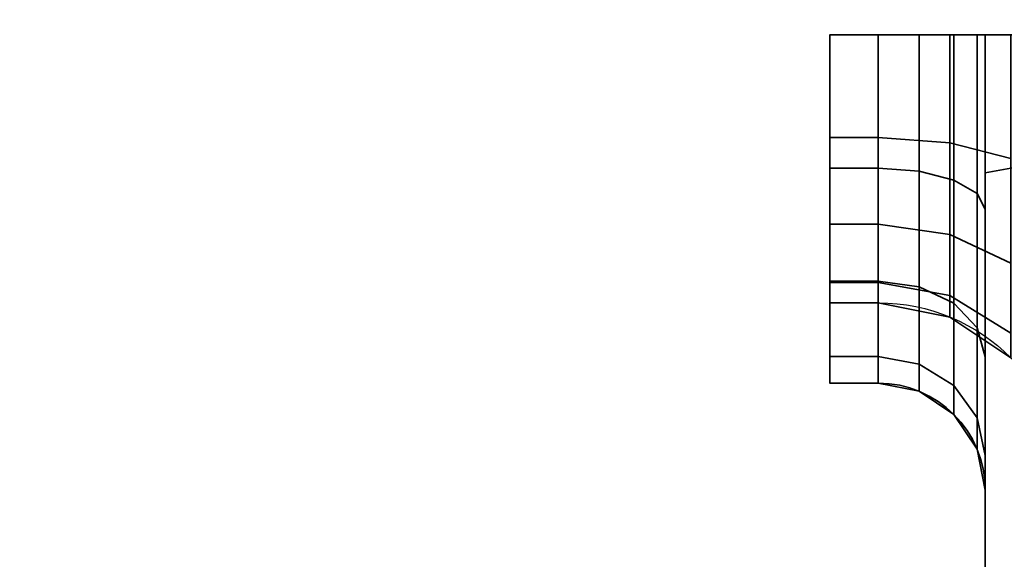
# Model space of a CAD drawing. Header units: millimetres. Extents: x -603 to 3703, y -120 to 249.
# Tile 370 of 656: x 1001 to 1010, y -7 to -2. Entities that reach past the tile are written whole.
import ezdxf

# ---------------------------------------------------------------- set-up
doc = ezdxf.new("R2010")
doc.units = ezdxf.units.MM
doc.layers.add('152', color=7, linetype='Continuous', true_color=0xffffff)

# ---------------------------------------------------------------- blocks, each defined once
blk = doc.blocks.new('UG_SURFACE_002')
at = {"layer": '152', "color": 252, "linetype": 'Continuous', "lineweight": 35}
for points in [[(2177.5, -30, 2213.0001), (2177.5, 229.8, 2213.0001), (822.5, 229.8, 2213.0001), (822.5, -30, 2213.0001)], [(972.5, -30, 2063), (972.5, 229.8, 2063), (2027.4999, 229.8, 2063), (2027.4999, -30, 2063)]]:
    blk.add_3dface(points, dxfattribs=at)
blk = doc.blocks.new('UG_SURFACE_109')
at = {"layer": '152', "color": 252, "linetype": 'Continuous', "lineweight": 35}
for points in [[(1009.25, -3.2437, 1015.4974), (1008.8, -3.2437, 1015.4974), (1008.8, -2, 1015.25), (1009.25, -2, 1015.25)], [(1009.25, -2, 1164.75), (1008.8, -2, 1164.75), (1008.8, -3.2437, 1164.5026), (1009.25, -3.2437, 1164.5026)], [(1008.8, -2.9567, 1016.1903), (1008.8, -2, 1016), (1008.8, -2, 1015.25), (1008.8, -3.2437, 1015.4974)], [(1009.25, -2, 1015.25), (1008.8, -2, 1015.25), (1008.8, -2, 1016), (1009.25, -2, 1016)], [(1009.25, -2, 1016), (1008.8, -2, 1016), (1008.8, -2.9567, 1016.1903), (1009.25, -2.9567, 1016.1903)], [(1008.8, -3.2437, 1164.5026), (1008.8, -2, 1164.75), (1008.8, -2, 1164), (1008.8, -2.9567, 1163.8097)], [(1009.25, -2, 1164), (1008.8, -2, 1164), (1008.8, -2, 1164.75), (1009.25, -2, 1164.75)], [(1009.25, -2.9567, 1163.8097), (1008.8, -2.9567, 1163.8097), (1008.8, -2, 1164), (1009.25, -2, 1164)], [(1009.6327, -2, 1015.1739), (1009.6327, -3.2729, 1015.4271), (1009.25, -3.2437, 1015.4974), (1009.25, -2, 1015.25)], [(1009.6327, -3.2729, 1164.573), (1009.6327, -2, 1164.8262), (1009.25, -2, 1164.75), (1009.25, -3.2437, 1164.5026)], [(1009.25, -2, 1016), (1009.9196, -2, 1015.8668), (1009.6327, -2, 1015.1739), (1009.25, -2, 1015.25)], [(1009.25, -2, 1164.75), (1009.6327, -2, 1164.8262), (1009.9196, -2, 1164.1332), (1009.25, -2, 1164)], [(1009.25, -2.9567, 1163.8097), (1009.25, -2, 1164), (1009.9196, -2, 1164.1332), (1009.9196, -3.0077, 1163.9328)], [(1009.25, -2, 1016), (1009.25, -2.9567, 1016.1903), (1009.9196, -3.0077, 1016.0673), (1009.9196, -2, 1015.8668)], [(1009.9571, -2, 1014.9571), (1009.9571, -3.3558, 1015.2268), (1009.6327, -3.2729, 1015.4271), (1009.6327, -2, 1015.1739)], [(1009.9571, -3.3558, 1164.7732), (1009.9571, -2, 1165.0429), (1009.6327, -2, 1164.8262), (1009.6327, -3.2729, 1164.573)], [(1009.9571, -2, 1014.9571), (1009.6327, -2, 1015.1739), (1009.9196, -2, 1015.8668), (1010.4874, -2, 1015.4874)], [(1009.6327, -2, 1164.8262), (1009.9571, -2, 1165.0429), (1010.4874, -2, 1164.5125), (1009.9196, -2, 1164.1332)], [(1009.9196, -3.0077, 1163.9328), (1009.9196, -2, 1164.1332), (1010.4874, -2, 1164.5125), (1010.4874, -3.1529, 1164.2833)], [(1009.9196, -2, 1015.8668), (1009.9196, -3.0077, 1016.0673), (1010.4874, -3.1529, 1015.7168), (1010.4874, -2, 1015.4874)], [(1010.1739, -2, 1014.6327), (1010.1739, -3.48, 1014.927), (1009.9571, -3.3558, 1015.2268), (1009.9571, -2, 1014.9571)], [(1010.1739, -3.48, 1165.0729), (1010.1739, -2, 1165.3674), (1009.9571, -2, 1165.0429), (1009.9571, -3.3558, 1164.7732)], [(1010.4874, -2, 1015.4874), (1010.8668, -2, 1014.9196), (1010.1739, -2, 1014.6327), (1009.9571, -2, 1014.9571)], [(1010.8668, -2, 1165.0803), (1010.4874, -2, 1164.5125), (1009.9571, -2, 1165.0429), (1010.1739, -2, 1165.3674)], [(1010.25, -2, 1014.25), (1010.25, -3.6264, 1014.5735), (1010.1739, -3.48, 1014.927), (1010.1739, -2, 1014.6327)], [(1010.25, -3.6264, 1165.4265), (1010.25, -2, 1165.75), (1010.1739, -2, 1165.3674), (1010.1739, -3.48, 1165.0729)], [(1010.25, -2, 1014.25), (1010.1739, -2, 1014.6327), (1010.8668, -2, 1014.9196), (1011, -2, 1014.25)], [(1011, -2, 1165.75), (1010.8668, -2, 1165.0803), (1010.1739, -2, 1165.3674), (1010.25, -2, 1165.75)], [(1010.25, -3.6264, 1014.5735), (1010.25, -2, 1014.25), (1010.25, -2, 1014.0001), (1010.25, -14.9455, 1000.6088)], [(1010.25, -2, 1014.0001), (1010.25, -8.5515, 996), (1010.25, -14.7891, 1000.1273), (1010.25, -14.9455, 1000.6088)], [(1010.25, -3.2878, 1169.5381), (1010.25, -2, 1166), (1010.25, -2, 1165.75), (1010.25, -3.6264, 1165.4265)], [(1011, -8.5515, 996), (1010.25, -8.5515, 996), (1010.25, -2, 1014.0001), (1011, -2, 1014.0001)], [(1011, -3.1509, 1169.1622), (1011, -2, 1166), (1010.25, -2, 1166), (1010.25, -3.2878, 1169.5381)], [(1011, -2, 1014.25), (1011, -2, 1014.0001), (1010.25, -2, 1014.0001), (1010.25, -2, 1014.25)], [(1010.25, -2, 1165.75), (1010.25, -2, 1166), (1011, -2, 1166), (1011, -2, 1165.75)], [(1008.8, -3.2437, 1015.4974), (1008.8, -4.2981, 1016.2019), (1008.8, -3.7678, 1016.7322), (1008.8, -2.9567, 1016.1903)], [(1009.25, -2.9567, 1016.1903), (1008.8, -2.9567, 1016.1903), (1008.8, -3.7678, 1016.7322), (1009.25, -3.7678, 1016.7322)], [(1008.8, -2.9567, 1163.8097), (1008.8, -3.7678, 1163.2677), (1008.8, -4.2981, 1163.7981), (1008.8, -3.2437, 1164.5026)], [(1009.25, -3.7678, 1163.2677), (1008.8, -3.7678, 1163.2677), (1008.8, -2.9567, 1163.8097), (1009.25, -2.9567, 1163.8097)], [(1009.25, -3.7678, 1163.2677), (1009.25, -2.9567, 1163.8097), (1009.9196, -3.0077, 1163.9328), (1009.9196, -3.862, 1163.3619)], [(1009.25, -2.9567, 1016.1903), (1009.25, -3.7678, 1016.7322), (1009.9196, -3.862, 1016.638), (1009.9196, -3.0077, 1016.0673)], [(1009.9196, -3.862, 1163.3619), (1009.9196, -3.0077, 1163.9328), (1010.4874, -3.1529, 1164.2833), (1010.4874, -4.1302, 1163.6302)], [(1009.9196, -3.0077, 1016.0673), (1009.9196, -3.862, 1016.638), (1010.4874, -4.1302, 1016.3698), (1010.4874, -3.1529, 1015.7168)], [(1010.25, -3.2878, 1169.5381), (1010.25, -8.5515, 1184), (1011, -8.5515, 1184), (1011, -3.1509, 1169.1622)], [(1009.25, -4.2981, 1016.2019), (1008.8, -4.2981, 1016.2019), (1008.8, -3.2437, 1015.4974), (1009.25, -3.2437, 1015.4974)], [(1009.25, -3.2437, 1164.5026), (1008.8, -3.2437, 1164.5026), (1008.8, -4.2981, 1163.7981), (1009.25, -4.2981, 1163.7981)], [(1009.6327, -3.2729, 1015.4271), (1009.6327, -4.3519, 1016.1481), (1009.25, -4.2981, 1016.2019), (1009.25, -3.2437, 1015.4974)], [(1009.6327, -4.3519, 1163.852), (1009.6327, -3.2729, 1164.573), (1009.25, -3.2437, 1164.5026), (1009.25, -4.2981, 1163.7981)], [(1009.9571, -3.3558, 1015.2268), (1009.9571, -4.5052, 1015.9948), (1009.6327, -4.3519, 1016.1481), (1009.6327, -3.2729, 1015.4271)], [(1009.9571, -4.5052, 1164.0052), (1009.9571, -3.3558, 1164.7732), (1009.6327, -3.2729, 1164.573), (1009.6327, -4.3519, 1163.852)], [(1010.25, -3.2878, 1169.5381), (1010.25, -15.0952, 1179.1853), (1010.25, -14.842, 1179.6237)], [(1010.25, -3.2878, 1169.5381), (1010.25, -17.25, 1169.5381), (1010.25, -16, 1178.7825), (1010.25, -15.5048, 1178.8877)], [(1010.25, -14.842, 1179.6237), (1010.25, -14.7891, 1180.1273), (1010.25, -8.5515, 1184), (1010.25, -3.2878, 1169.5381)], [(1010.25, -15.5048, 1178.8877), (1010.25, -15.0952, 1179.1853), (1010.25, -3.2878, 1169.5381)], [(1010.25, -3.2878, 1169.5381), (1010.25, -9.5188, 1166.2909), (1010.25, -9.6522, 1166.2939)], [(1010.25, -3.2878, 1169.5381), (1010.25, -3.6264, 1165.4265), (1010.25, -5.0052, 1164.5052), (1010.25, -8.3774, 1165.9877)], [(1010.25, -8.3774, 1165.9877), (1010.25, -9.5188, 1166.2909), (1010.25, -3.2878, 1169.5381)], [(1010.25, -9.6522, 1166.2939), (1010.25, -17.25, 1166.2939), (1010.25, -17.25, 1169.5381), (1010.25, -3.2878, 1169.5381)], [(1010.1739, -3.48, 1014.927), (1010.1739, -4.7346, 1015.7654), (1009.9571, -4.5052, 1015.9948), (1009.9571, -3.3558, 1015.2268)], [(1010.1739, -4.7346, 1164.2346), (1010.1739, -3.48, 1165.0729), (1009.9571, -3.3558, 1164.7732), (1009.9571, -4.5052, 1164.0052)], [(1010.25, -3.6264, 1014.5735), (1010.25, -5.0052, 1015.4948), (1010.1739, -4.7346, 1015.7654), (1010.1739, -3.48, 1014.927)], [(1010.25, -5.0052, 1164.5052), (1010.25, -3.6264, 1165.4265), (1010.1739, -3.48, 1165.0729), (1010.1739, -4.7346, 1164.2346)], [(1010.25, -14.9455, 1000.6088), (1010.25, -15.2843, 1000.985), (1010.25, -5.0052, 1015.4948), (1010.25, -3.6264, 1014.5735)], [(1008.8, -4.2981, 1016.2019), (1008.8, -5.0026, 1017.2563), (1008.8, -4.3097, 1017.5433), (1008.8, -3.7678, 1016.7322)], [(1009.25, -3.7678, 1016.7322), (1008.8, -3.7678, 1016.7322), (1008.8, -4.3097, 1017.5433), (1009.25, -4.3097, 1017.5433)], [(1008.8, -3.7678, 1163.2677), (1008.8, -4.3097, 1162.4568), (1008.8, -5.0026, 1162.7437), (1008.8, -4.2981, 1163.7981)], [(1009.25, -4.3097, 1162.4568), (1008.8, -4.3097, 1162.4568), (1008.8, -3.7678, 1163.2677), (1009.25, -3.7678, 1163.2677)], [(1009.25, -4.3097, 1162.4568), (1009.25, -3.7678, 1163.2677), (1009.9196, -3.862, 1163.3619), (1009.9196, -4.4328, 1162.5077)], [(1009.25, -3.7678, 1016.7322), (1009.25, -4.3097, 1017.5433), (1009.9196, -4.4328, 1017.4923), (1009.9196, -3.862, 1016.638)], [(1009.9196, -4.4328, 1162.5077), (1009.9196, -3.862, 1163.3619), (1010.4874, -4.1302, 1163.6302), (1010.4874, -4.7832, 1162.6529)], [(1009.9196, -3.862, 1016.638), (1009.9196, -4.4328, 1017.4923), (1010.4874, -4.7832, 1017.3471), (1010.4874, -4.1302, 1016.3698)], [(1009.25, -5.0026, 1017.2563), (1008.8, -5.0026, 1017.2563), (1008.8, -4.2981, 1016.2019), (1009.25, -4.2981, 1016.2019)], [(1009.25, -4.2981, 1163.7981), (1008.8, -4.2981, 1163.7981), (1008.8, -5.0026, 1162.7437), (1009.25, -5.0026, 1162.7437)], [(1008.8, -5.0026, 1017.2563), (1008.8, -5.25, 1018.5), (1008.8, -4.5, 1018.5), (1008.8, -4.3097, 1017.5433)], [(1009.25, -4.3097, 1017.5433), (1008.8, -4.3097, 1017.5433), (1008.8, -4.5, 1018.5), (1009.25, -4.5, 1018.5)], [(1008.8, -4.3097, 1162.4568), (1008.8, -4.5, 1161.5), (1008.8, -5.25, 1161.5), (1008.8, -5.0026, 1162.7437)], [(1009.25, -4.5, 1161.5), (1008.8, -4.5, 1161.5), (1008.8, -4.3097, 1162.4568), (1009.25, -4.3097, 1162.4568)], [(1009.6327, -4.3519, 1016.1481), (1009.6327, -5.0729, 1017.2272), (1009.25, -5.0026, 1017.2563), (1009.25, -4.2981, 1016.2019)], [(1009.6327, -5.0729, 1162.7729), (1009.6327, -4.3519, 1163.852), (1009.25, -4.2981, 1163.7981), (1009.25, -5.0026, 1162.7437)], [(1009.25, -4.5, 1161.5), (1009.25, -4.3097, 1162.4568), (1009.9196, -4.4328, 1162.5077), (1009.9196, -4.6332, 1161.5)], [(1009.25, -4.3097, 1017.5433), (1009.25, -4.5, 1018.5), (1009.9196, -4.6332, 1018.5), (1009.9196, -4.4328, 1017.4923)], [(1009.9571, -4.5052, 1015.9948), (1009.9571, -5.2732, 1017.1442), (1009.6327, -5.0729, 1017.2272), (1009.6327, -4.3519, 1016.1481)], [(1009.9571, -5.2732, 1162.8559), (1009.9571, -4.5052, 1164.0052), (1009.6327, -4.3519, 1163.852), (1009.6327, -5.0729, 1162.7729)], [(1009.9196, -4.6332, 1161.5), (1009.9196, -4.4328, 1162.5077), (1010.4874, -4.7832, 1162.6529), (1010.4874, -5.0126, 1161.5)], [(1009.9196, -4.4328, 1017.4923), (1009.9196, -4.6332, 1018.5), (1010.4874, -5.0126, 1018.5), (1010.4874, -4.7832, 1017.3471)], [(1008.8, -4.5, 1161.5), (1008.8, -4.5, 1018.5), (1008.8, -5.25, 1018.5), (1008.8, -5.25, 1161.5)], [(1009.25, -4.5, 1161.5), (1009.25, -4.5, 1018.5), (1008.8, -4.5, 1018.5), (1008.8, -4.5, 1161.5)], [(1009.9196, -4.6332, 1161.5), (1009.9196, -4.6332, 1018.5), (1009.25, -4.5, 1018.5), (1009.25, -4.5, 1161.5)], [(1010.1739, -4.7346, 1015.7654), (1010.1739, -5.5729, 1017.02), (1009.9571, -5.2732, 1017.1442), (1009.9571, -4.5052, 1015.9948)], [(1010.1739, -5.5729, 1162.98), (1010.1739, -4.7346, 1164.2346), (1009.9571, -4.5052, 1164.0052), (1009.9571, -5.2732, 1162.8559)], [(1010.4874, -5.0126, 1161.5), (1010.4874, -5.0126, 1018.5), (1009.9196, -4.6332, 1018.5), (1009.9196, -4.6332, 1161.5)], [(1010.25, -5.0052, 1015.4948), (1010.25, -5.9265, 1016.8736), (1010.1739, -5.5729, 1017.02), (1010.1739, -4.7346, 1015.7654)], [(1010.25, -5.9265, 1163.1263), (1010.25, -5.0052, 1164.5052), (1010.1739, -4.7346, 1164.2346), (1010.1739, -5.5729, 1162.98)], [(1009.25, -5.25, 1018.5), (1008.8, -5.25, 1018.5), (1008.8, -5.0026, 1017.2563), (1009.25, -5.0026, 1017.2563)], [(1009.25, -5.0026, 1162.7437), (1008.8, -5.0026, 1162.7437), (1008.8, -5.25, 1161.5), (1009.25, -5.25, 1161.5)], [(1009.6327, -5.0729, 1017.2272), (1009.6327, -5.3261, 1018.5), (1009.25, -5.25, 1018.5), (1009.25, -5.0026, 1017.2563)], [(1009.6327, -5.3261, 1161.5), (1009.6327, -5.0729, 1162.7729), (1009.25, -5.0026, 1162.7437), (1009.25, -5.25, 1161.5)], [(1010.25, -5.0052, 1164.5052), (1010.25, -5.9265, 1163.1263), (1010.25, -7.0196, 1163.7028), (1010.25, -7.0814, 1164.2821)], [(1010.25, -7.0814, 1164.2821), (1010.25, -7.2576, 1164.8109), (1010.25, -5.0052, 1164.5052)], [(1010.25, -7.2576, 1164.8109), (1010.25, -7.5372, 1165.2786), (1010.25, -5.0052, 1164.5052)], [(1010.25, -7.5372, 1165.2786), (1010.25, -7.9123, 1165.6749), (1010.25, -5.0052, 1164.5052)], [(1010.25, -7.9123, 1165.6749), (1010.25, -8.3774, 1165.9877), (1010.25, -5.0052, 1164.5052)], [(1010.25, -15.2843, 1000.985), (1010.25, -15.7469, 1001.191), (1010.25, -5.9265, 1016.8736), (1010.25, -5.0052, 1015.4948)], [(1009.9571, -5.2732, 1017.1442), (1009.9571, -5.5429, 1018.5), (1009.6327, -5.3261, 1018.5), (1009.6327, -5.0729, 1017.2272)], [(1009.9571, -5.5429, 1161.5), (1009.9571, -5.2732, 1162.8559), (1009.6327, -5.0729, 1162.7729), (1009.6327, -5.3261, 1161.5)], [(1009.25, -5.25, 1018.5), (1009.25, -5.25, 1161.5), (1008.8, -5.25, 1161.5), (1008.8, -5.25, 1018.5)], [(1009.6327, -5.3261, 1018.5), (1009.6327, -5.3261, 1161.5), (1009.25, -5.25, 1161.5), (1009.25, -5.25, 1018.5)], [(1010.1739, -5.5729, 1017.02), (1010.1739, -5.8673, 1018.5), (1009.9571, -5.5429, 1018.5), (1009.9571, -5.2732, 1017.1442)], [(1010.1739, -5.8673, 1161.5), (1010.1739, -5.5729, 1162.98), (1009.9571, -5.2732, 1162.8559), (1009.9571, -5.5429, 1161.5)], [(1009.9571, -5.5429, 1018.5), (1009.9571, -5.5429, 1161.5), (1009.6327, -5.3261, 1161.5), (1009.6327, -5.3261, 1018.5)], [(1010.1739, -5.8673, 1018.5), (1010.1739, -5.8673, 1161.5), (1009.9571, -5.5429, 1161.5), (1009.9571, -5.5429, 1018.5)], [(1010.25, -5.9265, 1016.8736), (1010.25, -6.25, 1018.5), (1010.1739, -5.8673, 1018.5), (1010.1739, -5.5729, 1017.02)], [(1010.25, -6.25, 1161.5), (1010.25, -5.9265, 1163.1263), (1010.1739, -5.5729, 1162.98), (1010.1739, -5.8673, 1161.5)], [(1010.25, -6.25, 1018.5), (1010.25, -6.25, 1161.5), (1010.1739, -5.8673, 1161.5), (1010.1739, -5.8673, 1018.5)], [(1010.25, -7.0196, 1163.7028), (1010.25, -5.9265, 1163.1263), (1010.25, -6.25, 1161.5)], [(1010.25, -7.6176, 1014.6208), (1010.25, -7.3126, 1015.0768), (1010.25, -5.9265, 1016.8736), (1010.25, -15.7469, 1001.191)], [(1010.25, -7.3126, 1015.0768), (1010.25, -7.1083, 1015.606), (1010.25, -5.9265, 1016.8736)], [(1010.25, -6.25, 1018.5), (1010.25, -5.9265, 1016.8736), (1010.25, -7.1083, 1015.606), (1010.25, -7.0196, 1016.2971)], [(1010.25, -6.25, 1161.5), (1010.25, -6.25, 1018.5), (1010.25, -7.0196, 1016.2971), (1010.25, -7.0196, 1163.7028)]]:
    blk.add_3dface(points, dxfattribs=at)
blk = doc.blocks.new('UG_SURFACE_150')
at = {"layer": '152', "color": 252, "linetype": 'Continuous', "lineweight": 35}
for points in [[(1009.25, -3.2437, 1015.4974), (1008.8, -3.2437, 1015.4974), (1008.8, -2, 1015.25), (1009.25, -2, 1015.25)], [(1009.25, -2, 1164.75), (1008.8, -2, 1164.75), (1008.8, -3.2437, 1164.5026), (1009.25, -3.2437, 1164.5026)], [(1008.8, -2.9567, 1016.1903), (1008.8, -2, 1016), (1008.8, -2, 1015.25), (1008.8, -3.2437, 1015.4974)], [(1009.25, -2, 1015.25), (1008.8, -2, 1015.25), (1008.8, -2, 1016), (1009.25, -2, 1016)], [(1009.25, -2, 1016), (1008.8, -2, 1016), (1008.8, -2.9567, 1016.1903), (1009.25, -2.9567, 1016.1903)], [(1008.8, -3.2437, 1164.5026), (1008.8, -2, 1164.75), (1008.8, -2, 1164), (1008.8, -2.9567, 1163.8097)], [(1009.25, -2, 1164), (1008.8, -2, 1164), (1008.8, -2, 1164.75), (1009.25, -2, 1164.75)], [(1009.25, -2.9567, 1163.8097), (1008.8, -2.9567, 1163.8097), (1008.8, -2, 1164), (1009.25, -2, 1164)], [(1009.6327, -2, 1015.1739), (1009.6327, -3.2729, 1015.4271), (1009.25, -3.2437, 1015.4974), (1009.25, -2, 1015.25)], [(1009.6327, -3.2729, 1164.573), (1009.6327, -2, 1164.8262), (1009.25, -2, 1164.75), (1009.25, -3.2437, 1164.5026)], [(1009.25, -2, 1016), (1009.9196, -2, 1015.8668), (1009.6327, -2, 1015.1739), (1009.25, -2, 1015.25)], [(1009.25, -2, 1164.75), (1009.6327, -2, 1164.8262), (1009.9196, -2, 1164.1332), (1009.25, -2, 1164)], [(1009.25, -2.9567, 1163.8097), (1009.25, -2, 1164), (1009.9196, -2, 1164.1332), (1009.9196, -3.0077, 1163.9328)], [(1009.25, -2, 1016), (1009.25, -2.9567, 1016.1903), (1009.9196, -3.0077, 1016.0673), (1009.9196, -2, 1015.8668)], [(1009.9571, -2, 1014.9571), (1009.9571, -3.3558, 1015.2268), (1009.6327, -3.2729, 1015.4271), (1009.6327, -2, 1015.1739)], [(1009.9571, -3.3558, 1164.7732), (1009.9571, -2, 1165.0429), (1009.6327, -2, 1164.8262), (1009.6327, -3.2729, 1164.573)], [(1009.9571, -2, 1014.9571), (1009.6327, -2, 1015.1739), (1009.9196, -2, 1015.8668), (1010.4874, -2, 1015.4874)], [(1009.6327, -2, 1164.8262), (1009.9571, -2, 1165.0429), (1010.4874, -2, 1164.5125), (1009.9196, -2, 1164.1332)], [(1009.9196, -3.0077, 1163.9328), (1009.9196, -2, 1164.1332), (1010.4874, -2, 1164.5125), (1010.4874, -3.1529, 1164.2833)], [(1009.9196, -2, 1015.8668), (1009.9196, -3.0077, 1016.0673), (1010.4874, -3.1529, 1015.7168), (1010.4874, -2, 1015.4874)], [(1010.1739, -2, 1014.6327), (1010.1739, -3.48, 1014.927), (1009.9571, -3.3558, 1015.2268), (1009.9571, -2, 1014.9571)], [(1010.1739, -3.48, 1165.0729), (1010.1739, -2, 1165.3674), (1009.9571, -2, 1165.0429), (1009.9571, -3.3558, 1164.7732)], [(1010.4874, -2, 1015.4874), (1010.8668, -2, 1014.9196), (1010.1739, -2, 1014.6327), (1009.9571, -2, 1014.9571)], [(1010.8668, -2, 1165.0803), (1010.4874, -2, 1164.5125), (1009.9571, -2, 1165.0429), (1010.1739, -2, 1165.3674)], [(1010.25, -2, 1014.25), (1010.25, -3.6264, 1014.5735), (1010.1739, -3.48, 1014.927), (1010.1739, -2, 1014.6327)], [(1010.25, -3.6264, 1165.4265), (1010.25, -2, 1165.75), (1010.1739, -2, 1165.3674), (1010.1739, -3.48, 1165.0729)], [(1010.25, -2, 1014.25), (1010.1739, -2, 1014.6327), (1010.8668, -2, 1014.9196), (1011, -2, 1014.25)], [(1011, -2, 1165.75), (1010.8668, -2, 1165.0803), (1010.1739, -2, 1165.3674), (1010.25, -2, 1165.75)], [(1010.25, -3.6264, 1014.5735), (1010.25, -2, 1014.25), (1010.25, -2, 1014.0001), (1010.25, -14.9455, 1000.6088)], [(1010.25, -2, 1014.0001), (1010.25, -8.5515, 996), (1010.25, -14.7891, 1000.1273), (1010.25, -14.9455, 1000.6088)], [(1010.25, -3.2878, 1169.5381), (1010.25, -2, 1166), (1010.25, -2, 1165.75), (1010.25, -3.6264, 1165.4265)], [(1011, -8.5515, 996), (1010.25, -8.5515, 996), (1010.25, -2, 1014.0001), (1011, -2, 1014.0001)], [(1011, -3.1509, 1169.1622), (1011, -2, 1166), (1010.25, -2, 1166), (1010.25, -3.2878, 1169.5381)], [(1011, -2, 1014.25), (1011, -2, 1014.0001), (1010.25, -2, 1014.0001), (1010.25, -2, 1014.25)], [(1010.25, -2, 1165.75), (1010.25, -2, 1166), (1011, -2, 1166), (1011, -2, 1165.75)], [(1008.8, -3.2437, 1015.4974), (1008.8, -4.2981, 1016.2019), (1008.8, -3.7678, 1016.7322), (1008.8, -2.9567, 1016.1903)], [(1009.25, -2.9567, 1016.1903), (1008.8, -2.9567, 1016.1903), (1008.8, -3.7678, 1016.7322), (1009.25, -3.7678, 1016.7322)], [(1008.8, -2.9567, 1163.8097), (1008.8, -3.7678, 1163.2677), (1008.8, -4.2981, 1163.7981), (1008.8, -3.2437, 1164.5026)], [(1009.25, -3.7678, 1163.2677), (1008.8, -3.7678, 1163.2677), (1008.8, -2.9567, 1163.8097), (1009.25, -2.9567, 1163.8097)], [(1009.25, -3.7678, 1163.2677), (1009.25, -2.9567, 1163.8097), (1009.9196, -3.0077, 1163.9328), (1009.9196, -3.862, 1163.3619)], [(1009.25, -2.9567, 1016.1903), (1009.25, -3.7678, 1016.7322), (1009.9196, -3.862, 1016.638), (1009.9196, -3.0077, 1016.0673)], [(1009.9196, -3.862, 1163.3619), (1009.9196, -3.0077, 1163.9328), (1010.4874, -3.1529, 1164.2833), (1010.4874, -4.1302, 1163.6302)], [(1009.9196, -3.0077, 1016.0673), (1009.9196, -3.862, 1016.638), (1010.4874, -4.1302, 1016.3698), (1010.4874, -3.1529, 1015.7168)], [(1010.25, -3.2878, 1169.5381), (1010.25, -8.5515, 1184), (1011, -8.5515, 1184), (1011, -3.1509, 1169.1622)], [(1009.25, -4.2981, 1016.2019), (1008.8, -4.2981, 1016.2019), (1008.8, -3.2437, 1015.4974), (1009.25, -3.2437, 1015.4974)], [(1009.25, -3.2437, 1164.5026), (1008.8, -3.2437, 1164.5026), (1008.8, -4.2981, 1163.7981), (1009.25, -4.2981, 1163.7981)], [(1009.6327, -3.2729, 1015.4271), (1009.6327, -4.3519, 1016.1481), (1009.25, -4.2981, 1016.2019), (1009.25, -3.2437, 1015.4974)], [(1009.6327, -4.3519, 1163.852), (1009.6327, -3.2729, 1164.573), (1009.25, -3.2437, 1164.5026), (1009.25, -4.2981, 1163.7981)], [(1009.9571, -3.3558, 1015.2268), (1009.9571, -4.5052, 1015.9948), (1009.6327, -4.3519, 1016.1481), (1009.6327, -3.2729, 1015.4271)], [(1009.9571, -4.5052, 1164.0052), (1009.9571, -3.3558, 1164.7732), (1009.6327, -3.2729, 1164.573), (1009.6327, -4.3519, 1163.852)], [(1010.25, -3.2878, 1169.5381), (1010.25, -15.0952, 1179.1853), (1010.25, -14.842, 1179.6237)], [(1010.25, -3.2878, 1169.5381), (1010.25, -17.25, 1169.5381), (1010.25, -16, 1178.7825), (1010.25, -15.5048, 1178.8877)], [(1010.25, -14.842, 1179.6237), (1010.25, -14.7891, 1180.1273), (1010.25, -8.5515, 1184), (1010.25, -3.2878, 1169.5381)], [(1010.25, -15.5048, 1178.8877), (1010.25, -15.0952, 1179.1853), (1010.25, -3.2878, 1169.5381)], [(1010.25, -3.2878, 1169.5381), (1010.25, -9.5188, 1166.2909), (1010.25, -9.6522, 1166.2939)], [(1010.25, -3.2878, 1169.5381), (1010.25, -3.6264, 1165.4265), (1010.25, -5.0052, 1164.5052), (1010.25, -8.3774, 1165.9877)], [(1010.25, -8.3774, 1165.9877), (1010.25, -9.5188, 1166.2909), (1010.25, -3.2878, 1169.5381)], [(1010.25, -9.6522, 1166.2939), (1010.25, -17.25, 1166.2939), (1010.25, -17.25, 1169.5381), (1010.25, -3.2878, 1169.5381)], [(1010.1739, -3.48, 1014.927), (1010.1739, -4.7346, 1015.7654), (1009.9571, -4.5052, 1015.9948), (1009.9571, -3.3558, 1015.2268)], [(1010.1739, -4.7346, 1164.2346), (1010.1739, -3.48, 1165.0729), (1009.9571, -3.3558, 1164.7732), (1009.9571, -4.5052, 1164.0052)], [(1010.25, -3.6264, 1014.5735), (1010.25, -5.0052, 1015.4948), (1010.1739, -4.7346, 1015.7654), (1010.1739, -3.48, 1014.927)], [(1010.25, -5.0052, 1164.5052), (1010.25, -3.6264, 1165.4265), (1010.1739, -3.48, 1165.0729), (1010.1739, -4.7346, 1164.2346)], [(1010.25, -14.9455, 1000.6088), (1010.25, -15.2843, 1000.985), (1010.25, -5.0052, 1015.4948), (1010.25, -3.6264, 1014.5735)], [(1008.8, -4.2981, 1016.2019), (1008.8, -5.0026, 1017.2563), (1008.8, -4.3097, 1017.5433), (1008.8, -3.7678, 1016.7322)], [(1009.25, -3.7678, 1016.7322), (1008.8, -3.7678, 1016.7322), (1008.8, -4.3097, 1017.5433), (1009.25, -4.3097, 1017.5433)], [(1008.8, -3.7678, 1163.2677), (1008.8, -4.3097, 1162.4568), (1008.8, -5.0026, 1162.7437), (1008.8, -4.2981, 1163.7981)], [(1009.25, -4.3097, 1162.4568), (1008.8, -4.3097, 1162.4568), (1008.8, -3.7678, 1163.2677), (1009.25, -3.7678, 1163.2677)], [(1009.25, -4.3097, 1162.4568), (1009.25, -3.7678, 1163.2677), (1009.9196, -3.862, 1163.3619), (1009.9196, -4.4328, 1162.5077)], [(1009.25, -3.7678, 1016.7322), (1009.25, -4.3097, 1017.5433), (1009.9196, -4.4328, 1017.4923), (1009.9196, -3.862, 1016.638)], [(1009.9196, -4.4328, 1162.5077), (1009.9196, -3.862, 1163.3619), (1010.4874, -4.1302, 1163.6302), (1010.4874, -4.7832, 1162.6529)], [(1009.9196, -3.862, 1016.638), (1009.9196, -4.4328, 1017.4923), (1010.4874, -4.7832, 1017.3471), (1010.4874, -4.1302, 1016.3698)], [(1009.25, -5.0026, 1017.2563), (1008.8, -5.0026, 1017.2563), (1008.8, -4.2981, 1016.2019), (1009.25, -4.2981, 1016.2019)], [(1009.25, -4.2981, 1163.7981), (1008.8, -4.2981, 1163.7981), (1008.8, -5.0026, 1162.7437), (1009.25, -5.0026, 1162.7437)], [(1008.8, -5.0026, 1017.2563), (1008.8, -5.25, 1018.5), (1008.8, -4.5, 1018.5), (1008.8, -4.3097, 1017.5433)], [(1009.25, -4.3097, 1017.5433), (1008.8, -4.3097, 1017.5433), (1008.8, -4.5, 1018.5), (1009.25, -4.5, 1018.5)], [(1008.8, -4.3097, 1162.4568), (1008.8, -4.5, 1161.5), (1008.8, -5.25, 1161.5), (1008.8, -5.0026, 1162.7437)], [(1009.25, -4.5, 1161.5), (1008.8, -4.5, 1161.5), (1008.8, -4.3097, 1162.4568), (1009.25, -4.3097, 1162.4568)], [(1009.6327, -4.3519, 1016.1481), (1009.6327, -5.0729, 1017.2272), (1009.25, -5.0026, 1017.2563), (1009.25, -4.2981, 1016.2019)], [(1009.6327, -5.0729, 1162.7729), (1009.6327, -4.3519, 1163.852), (1009.25, -4.2981, 1163.7981), (1009.25, -5.0026, 1162.7437)], [(1009.25, -4.5, 1161.5), (1009.25, -4.3097, 1162.4568), (1009.9196, -4.4328, 1162.5077), (1009.9196, -4.6332, 1161.5)], [(1009.25, -4.3097, 1017.5433), (1009.25, -4.5, 1018.5), (1009.9196, -4.6332, 1018.5), (1009.9196, -4.4328, 1017.4923)], [(1009.9571, -4.5052, 1015.9948), (1009.9571, -5.2732, 1017.1442), (1009.6327, -5.0729, 1017.2272), (1009.6327, -4.3519, 1016.1481)], [(1009.9571, -5.2732, 1162.8559), (1009.9571, -4.5052, 1164.0052), (1009.6327, -4.3519, 1163.852), (1009.6327, -5.0729, 1162.7729)], [(1009.9196, -4.6332, 1161.5), (1009.9196, -4.4328, 1162.5077), (1010.4874, -4.7832, 1162.6529), (1010.4874, -5.0126, 1161.5)], [(1009.9196, -4.4328, 1017.4923), (1009.9196, -4.6332, 1018.5), (1010.4874, -5.0126, 1018.5), (1010.4874, -4.7832, 1017.3471)], [(1008.8, -4.5, 1161.5), (1008.8, -4.5, 1018.5), (1008.8, -5.25, 1018.5), (1008.8, -5.25, 1161.5)], [(1009.25, -4.5, 1161.5), (1009.25, -4.5, 1018.5), (1008.8, -4.5, 1018.5), (1008.8, -4.5, 1161.5)], [(1009.9196, -4.6332, 1161.5), (1009.9196, -4.6332, 1018.5), (1009.25, -4.5, 1018.5), (1009.25, -4.5, 1161.5)], [(1010.1739, -4.7346, 1015.7654), (1010.1739, -5.5729, 1017.02), (1009.9571, -5.2732, 1017.1442), (1009.9571, -4.5052, 1015.9948)], [(1010.1739, -5.5729, 1162.98), (1010.1739, -4.7346, 1164.2346), (1009.9571, -4.5052, 1164.0052), (1009.9571, -5.2732, 1162.8559)], [(1010.4874, -5.0126, 1161.5), (1010.4874, -5.0126, 1018.5), (1009.9196, -4.6332, 1018.5), (1009.9196, -4.6332, 1161.5)], [(1010.25, -5.0052, 1015.4948), (1010.25, -5.9265, 1016.8736), (1010.1739, -5.5729, 1017.02), (1010.1739, -4.7346, 1015.7654)], [(1010.25, -5.9265, 1163.1263), (1010.25, -5.0052, 1164.5052), (1010.1739, -4.7346, 1164.2346), (1010.1739, -5.5729, 1162.98)], [(1009.25, -5.25, 1018.5), (1008.8, -5.25, 1018.5), (1008.8, -5.0026, 1017.2563), (1009.25, -5.0026, 1017.2563)], [(1009.25, -5.0026, 1162.7437), (1008.8, -5.0026, 1162.7437), (1008.8, -5.25, 1161.5), (1009.25, -5.25, 1161.5)], [(1009.6327, -5.0729, 1017.2272), (1009.6327, -5.3261, 1018.5), (1009.25, -5.25, 1018.5), (1009.25, -5.0026, 1017.2563)], [(1009.6327, -5.3261, 1161.5), (1009.6327, -5.0729, 1162.7729), (1009.25, -5.0026, 1162.7437), (1009.25, -5.25, 1161.5)], [(1010.25, -5.0052, 1164.5052), (1010.25, -5.9265, 1163.1263), (1010.25, -7.0196, 1163.7028), (1010.25, -7.0814, 1164.2821)], [(1010.25, -7.0814, 1164.2821), (1010.25, -7.2576, 1164.8109), (1010.25, -5.0052, 1164.5052)], [(1010.25, -7.2576, 1164.8109), (1010.25, -7.5372, 1165.2786), (1010.25, -5.0052, 1164.5052)], [(1010.25, -7.5372, 1165.2786), (1010.25, -7.9123, 1165.6749), (1010.25, -5.0052, 1164.5052)], [(1010.25, -7.9123, 1165.6749), (1010.25, -8.3774, 1165.9877), (1010.25, -5.0052, 1164.5052)], [(1010.25, -15.2843, 1000.985), (1010.25, -15.7469, 1001.191), (1010.25, -5.9265, 1016.8736), (1010.25, -5.0052, 1015.4948)], [(1009.9571, -5.2732, 1017.1442), (1009.9571, -5.5429, 1018.5), (1009.6327, -5.3261, 1018.5), (1009.6327, -5.0729, 1017.2272)], [(1009.9571, -5.5429, 1161.5), (1009.9571, -5.2732, 1162.8559), (1009.6327, -5.0729, 1162.7729), (1009.6327, -5.3261, 1161.5)], [(1009.25, -5.25, 1018.5), (1009.25, -5.25, 1161.5), (1008.8, -5.25, 1161.5), (1008.8, -5.25, 1018.5)], [(1009.6327, -5.3261, 1018.5), (1009.6327, -5.3261, 1161.5), (1009.25, -5.25, 1161.5), (1009.25, -5.25, 1018.5)], [(1010.1739, -5.5729, 1017.02), (1010.1739, -5.8673, 1018.5), (1009.9571, -5.5429, 1018.5), (1009.9571, -5.2732, 1017.1442)], [(1010.1739, -5.8673, 1161.5), (1010.1739, -5.5729, 1162.98), (1009.9571, -5.2732, 1162.8559), (1009.9571, -5.5429, 1161.5)], [(1009.9571, -5.5429, 1018.5), (1009.9571, -5.5429, 1161.5), (1009.6327, -5.3261, 1161.5), (1009.6327, -5.3261, 1018.5)], [(1010.1739, -5.8673, 1018.5), (1010.1739, -5.8673, 1161.5), (1009.9571, -5.5429, 1161.5), (1009.9571, -5.5429, 1018.5)], [(1010.25, -5.9265, 1016.8736), (1010.25, -6.25, 1018.5), (1010.1739, -5.8673, 1018.5), (1010.1739, -5.5729, 1017.02)], [(1010.25, -6.25, 1161.5), (1010.25, -5.9265, 1163.1263), (1010.1739, -5.5729, 1162.98), (1010.1739, -5.8673, 1161.5)], [(1010.25, -6.25, 1018.5), (1010.25, -6.25, 1161.5), (1010.1739, -5.8673, 1161.5), (1010.1739, -5.8673, 1018.5)], [(1010.25, -7.0196, 1163.7028), (1010.25, -5.9265, 1163.1263), (1010.25, -6.25, 1161.5)], [(1010.25, -7.6176, 1014.6208), (1010.25, -7.3126, 1015.0768), (1010.25, -5.9265, 1016.8736), (1010.25, -15.7469, 1001.191)], [(1010.25, -7.3126, 1015.0768), (1010.25, -7.1083, 1015.606), (1010.25, -5.9265, 1016.8736)], [(1010.25, -6.25, 1018.5), (1010.25, -5.9265, 1016.8736), (1010.25, -7.1083, 1015.606), (1010.25, -7.0196, 1016.2971)], [(1010.25, -6.25, 1161.5), (1010.25, -6.25, 1018.5), (1010.25, -7.0196, 1016.2971), (1010.25, -7.0196, 1163.7028)]]:
    blk.add_3dface(points, dxfattribs=at)

msp = doc.modelspace()

# ---------------------------------------------------------------- linework, layer by layer
at = {"layer": '152', "color": 252, "linetype": 'Continuous', "lineweight": -3, "true_color": 0x939598}
for p, q in [((1008.8, -2, 1015.25), (1009.25, -2, 1015.25)), ((1008.8, -2, 1016), (1009.25, -2, 1016)), ((1008.8, -2, 1016), (1008.8, -2, 1015.25)), ((1008.8, -2, 1164), (1009.25, -2, 1164)), ((1008.8, -2, 1164), (1008.8, -2, 1164.75)), ((1008.8, -2, 1164.75), (1009.25, -2, 1164.75)), ((1008.8, -2, 1016), (1008.8, -2, 1015.25)), ((1008.8, -2, 1016), (1009.25, -2, 1016)), ((1008.8, -2, 1164.75), (1009.25, -2, 1164.75)), ((1008.8, -2, 1164), (1009.25, -2, 1164)), ((1008.8, -2, 1164), (1008.8, -2, 1164.75)), ((1008.8, -2, 1015.25), (1009.25, -2, 1015.25)), ((1010.25, -8.5515, 996), (1010.25, -2, 1014)), ((1010.25, -2, 1166), (1010.25, -8.5515, 1184)), ((1010.25, -2, 1014), (1011, -2, 1014)), ((1010.25, -2, 1165.75), (1010.25, -2, 1166)), ((1010.25, -2, 1014), (1010.25, -2, 1014.25)), ((1010.25, -2, 1166), (1011, -2, 1166)), ((1010.25, -2, 1166), (1010.25, -8.5515, 1184)), ((1010.25, -2, 1014), (1011, -2, 1014)), ((1010.25, -2, 1165.75), (1010.25, -2, 1166)), ((1010.25, -2, 1014), (1010.25, -2, 1014.25)), ((1010.25, -2, 1166), (1011, -2, 1166)), ((1010.25, -8.5515, 996), (1010.25, -2, 1014)), ((1008.8, -4.5, 1018.5), (1008.8, -4.5, 1161.5)), ((1008.8, -4.5, 1018.5), (1008.8, -5.25, 1018.5)), ((1008.8, -4.5, 1161.5), (1009.25, -4.5, 1161.5)), ((1008.8, -4.5, 1018.5), (1009.25, -4.5, 1018.5)), ((1008.8, -4.5, 1161.5), (1008.8, -5.25, 1161.5)), ((1008.8, -4.5, 1018.5), (1008.8, -5.25, 1018.5)), ((1008.8, -4.5, 1161.5), (1009.25, -4.5, 1161.5)), ((1008.8, -4.5, 1018.5), (1009.25, -4.5, 1018.5)), ((1008.8, -4.5, 1161.5), (1008.8, -5.25, 1161.5)), ((1008.8, -4.5, 1018.5), (1008.8, -4.5, 1161.5)), ((1009.25, -4.5, 1161.5), (1009.25, -4.5, 1018.5)), ((1009.25, -4.5, 1161.5), (1009.25, -4.5, 1018.5)), ((1008.8, -5.25, 1161.5), (1009.25, -5.25, 1161.5)), ((1008.8, -5.25, 1018.5), (1009.25, -5.25, 1018.5)), ((1008.8, -5.25, 1018.5), (1008.8, -5.25, 1161.5)), ((1008.8, -5.25, 1161.5), (1009.25, -5.25, 1161.5)), ((1008.8, -5.25, 1018.5), (1009.25, -5.25, 1018.5)), ((1008.8, -5.25, 1018.5), (1008.8, -5.25, 1161.5)), ((1009.25, -5.25, 1018.5), (1009.25, -5.25, 1161.5)), ((1009.25, -5.25, 1018.5), (1009.25, -5.25, 1161.5)), ((1010.25, -6.25, 1161.5), (1010.25, -6.25, 1018.5)), ((1010.25, -6.25, 1161.5), (1010.25, -6.25, 1018.5))]:
    msp.add_line(p, q, dxfattribs=at)
at = {"layer": '152', "color": 252, "linetype": 'Continuous', "lineweight": -3, "true_color": 0x939598, "extrusion": (-1, 0, 0)}
for centre, radius, start, end in [((2, 1161.5, -1008.8), 3.25, 0, 90), ((2, 1161.5, -1008.8), 2.5, 0, 90), ((2, 1018.5, -1008.8), 2.5, 270, 0), ((2, 1018.5, -1008.8), 3.25, 270, 0), ((2, 1018.5, -1008.8), 2.5, 270, 0), ((2, 1161.5, -1008.8), 2.5, 0, 90), ((2, 1161.5, -1008.8), 3.25, 0, 90), ((2, 1018.5, -1008.8), 3.25, 270, 0), ((2, 1161.5, -1009.25), 3.25, 0, 90), ((2, 1018.5, -1009.25), 3.25, 270, 0), ((2, 1018.5, -1009.25), 3.25, 270, 0), ((2, 1161.5, -1009.25), 3.25, 0, 90)]:
    msp.add_arc(centre, radius, start, end, dxfattribs=at)
at = {"layer": '152', "color": 252, "linetype": 'Continuous', "lineweight": -3, "true_color": 0x939598, "extrusion": (1, 0, 0)}
for centre, radius, start, end in [((-2, 1018.5, 1009.25), 2.5, 180, 270), ((-2, 1161.5, 1009.25), 2.5, 90, 180), ((-2, 1018.5, 1009.25), 2.5, 180, 270), ((-2, 1161.5, 1009.25), 2.5, 90, 180), ((-2, 1161.5, 1010.25), 4.25, 90, 180), ((-2, 1018.5, 1010.25), 4.25, 180, 270), ((-2, 1161.5, 1010.25), 4.25, 90, 180), ((-2, 1018.5, 1010.25), 4.25, 180, 270)]:
    msp.add_arc(centre, radius, start, end, dxfattribs=at)
at = {"layer": '152', "color": 252, "linetype": 'Continuous', "lineweight": -3, "true_color": 0x939598, "extrusion": (0, -1, 0)}
for centre, start, end in [((1009.25, 1014.25, 2), 0, 90), ((1009.25, 1165.75, 2), 270, 0), ((1009.25, 1014.25, 2), 0, 90), ((1009.25, 1165.75, 2), 270, 0)]:
    msp.add_arc(centre, 1, start, end, dxfattribs=at)
at = {"layer": '152', "color": 252, "linetype": 'Continuous', "lineweight": -3, "true_color": 0x939598, "extrusion": (0, 1, 0)}
for centre, start, end in [((-1009.25, 1165.75, -2), 180, 270), ((-1009.25, 1014.25, -2), 90, 180), ((-1009.25, 1165.75, -2), 180, 270), ((-1009.25, 1014.25, -2), 90, 180)]:
    msp.add_arc(centre, 1.75, start, end, dxfattribs=at)
at = {"layer": '152', "color": 252, "linetype": 'Continuous', "lineweight": -3, "true_color": 0x939598, "extrusion": (0, 0, -1)}
for centre, radius in [((-1009.25, -6.25, -1161.5), 1.75), ((-1009.25, -6.25, -1018.5), 1.75), ((-1009.25, -6.25, -1161.5), 1.75), ((-1009.25, -6.25, -1018.5), 1.75), ((-1009.25, -6.25, -1018.5), 1), ((-1009.25, -6.25, -1018.5), 1)]:
    msp.add_arc(centre, radius, 90, 180, dxfattribs=at)
at = {"layer": '152', "color": 252, "linetype": 'Continuous', "lineweight": -3, "true_color": 0x939598}
msp.add_arc((1009.25, -6.25, 1161.5), 1, 0, 90, dxfattribs=at)
msp.add_arc((1009.25, -6.25, 1161.5), 1, 0, 90, dxfattribs=at)

# ---------------------------------------------------------------- block references
for name in ['UG_SURFACE_002', 'UG_SURFACE_109', 'UG_SURFACE_150']:
    msp.add_blockref(name, (0, 0), dxfattribs=at)

doc.saveas('drawing.dxf')
